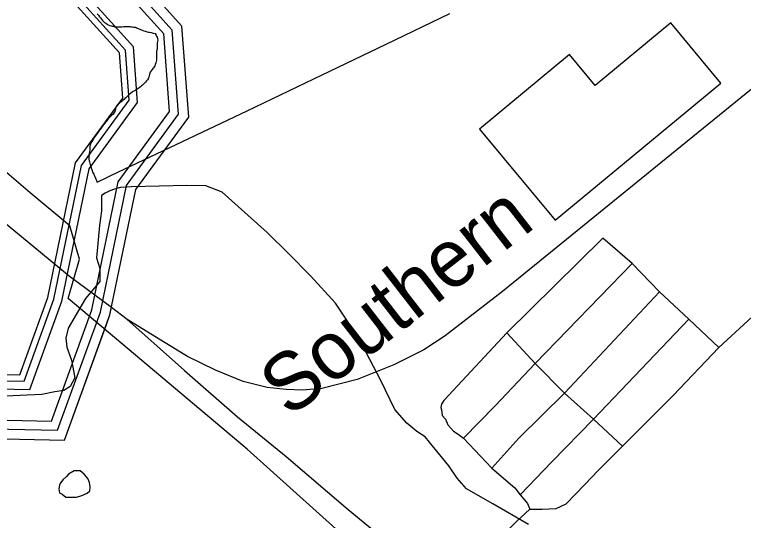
# Model space of a CAD drawing. Extents: x 2206922 to 2357709, y 510027 to 673830.
# Drawn here: x 2291895 to 2293789, y 594148 to 595463 of the extents above; entities that cross this region are included whole.
import ezdxf

# ---------------------------------------------------------------- set-up
doc = ezdxf.new("R2010")
doc.units = 0
for name, color, linetype in [('Exist Boundary Political City Limit New', 7, 'Continuous'), ('Exist Boundary Political Urban Extension UEB', 7, 'Continuous'), ('Exist Cultural Warehouse Building Footprint', 7, 'Continuous'), ('Exist Hydrographic Buffer Line', 7, 'Continuous'), ('Exist Hydrographic Misc Water Feature', 7, 'Continuous'), ('Exist Hydrographic River Shore', 7, 'Continuous'), ('Exist Railroad Mainline', 7, 'Continuous'), ('Exist Railroad Mainline Label', 7, 'Continuous'), ('Exist Road Non-System Type 51', 7, 'Continuous'), ('Map Preparation Boundary City Limit Buffer Line', 7, 'Continuous')]:
    doc.layers.add(name, color=color, linetype=linetype)

msp = doc.modelspace()

# ---------------------------------------------------------------- linework, layer by layer
at = {"layer": 'Exist Boundary Political City Limit New'}
for points in [[(2292203.8, 595263.4), (2292200.8, 595261.8), (2292197.2, 595259.2), (2292194.2, 595256.7), (2292192, 595254.6), (2292190, 595252.5), (2292187.8, 595250.4), (2292184.2, 595247), (2292182, 595244.9), (2292180, 595242.8), (2292177.8, 595240.8), (2292175, 595238.4), (2292172.2, 595236.3), (2292169.2, 595233.9), (2292166, 595231.4), (2292163, 595228.8), (2292160.8, 595226.8), (2292159.5, 595224.1), (2292158.5, 595221.4), (2292157.8, 595218.5), (2292157.2, 595216.4), (2292156.8, 595214.6), (2292156, 595211.8), (2292154.2, 595208.4), (2292151.2, 595204.7), (2292148.2, 595201.5), (2292145.5, 595199), (2292143, 595196.8), (2292140.5, 595194.2), (2292138.5, 595192), (2292136, 595188.9), (2292134, 595186.6), (2292131.8, 595183.9), (2292129.8, 595181.1), (2292127.2, 595177.9), (2292125.5, 595175.5), (2292123.8, 595173.1), (2292121.2, 595169.6), (2292117.8, 595165), (2292116, 595162.6), (2292114.2, 595160.2), (2292111.8, 595156.9), (2292109.8, 595154.1), (2292107.8, 595151.4), (2292104.8, 595147.2), (2292102.5, 595143.9), (2292099.8, 595139.9), (2292098.5, 595137.2), (2292096.5, 595133.7), (2292093, 595126.4), (2292091.8, 595123.7), (2292091.2, 595120.8), (2292091, 595117.8), (2292090.8, 595114.8), (2292090.5, 595111.4), (2292089.8, 595106.4), (2292089.2, 595102.6), (2292088.8, 595098.9), (2292088.5, 595094.9), (2292088.2, 595091.9), (2292088.2, 595087.1), (2292089, 595083.2), (2292089.8, 595080.2), (2292090.5, 595077.3), (2292091.8, 595073.6), (2292092.8, 595070.8), (2292093.8, 595067.9), (2292094.5, 595065), (2292095.5, 595062.2), (2292096.8, 595058.3), (2292098.2, 595054.1), (2292099.8, 595051.1), (2292101.2, 595048.4), (2292102.5, 595045.7), (2292104, 595042.1), (2292106, 595037.7), (2292109.8, 595027.9), (2292138.5, 595041.8), (2292147.5, 595046.1), (2292500, 595213.1), (2292694.8, 595306.7), (2292860.8, 595386.5), (2293026.5, 595466.3)], [(2292109.8, 595465.5), (2292113, 595461.7), (2292116, 595457.8), (2292118.2, 595454.5), (2292120.8, 595451.3), (2292123.5, 595447.7), (2292126.2, 595445.3), (2292129, 595443.1), (2292132.5, 595440.8), (2292135.8, 595438.4), (2292138.5, 595436.9), (2292143, 595435.2), (2292146, 595434.3), (2292148.8, 595433.5), (2292151.5, 595432.8), (2292155.8, 595431.8), (2292160.5, 595431.6), (2292164.5, 595431.6), (2292167.5, 595431.6), (2292170.5, 595431.6), (2292173.8, 595431.7), (2292178.5, 595431.9), (2292182.5, 595432), (2292186.5, 595432.2), (2292191.2, 595432.2), (2292194.5, 595432.1), (2292197.5, 595431.8), (2292200.5, 595431.4), (2292204.5, 595431), (2292209.2, 595430.2), (2292212, 595429.1), (2292214.8, 595427.9), (2292218, 595426.5), (2292221.2, 595425.1), (2292226.5, 595422.9), (2292231.5, 595421.2), (2292234.5, 595420.3), (2292237.2, 595419.4), (2292240.2, 595418.6), (2292243, 595417.8), (2292246, 595417.2), (2292250, 595416.4), (2292253, 595415.8), (2292255.8, 595415.2), (2292260.2, 595413.9), (2292263, 595410), (2292264, 595407.2), (2292265.5, 595404.5), (2292266.5, 595400.6), (2292267.2, 595397.1), (2292266.8, 595392.9), (2292266, 595388.9), (2292265.8, 595386.1), (2292265.8, 595379.6), (2292265.5, 595375.2), (2292265, 595371.2), (2292264.5, 595368.3), (2292264, 595365.3), (2292263.8, 595361.7), (2292264, 595357), (2292264, 595351.4), (2292264.2, 595344.9), (2292263.2, 595341), (2292262.2, 595337.7), (2292261, 595333.9), (2292259.5, 595330.2), (2292258.2, 595327.7), (2292256.2, 595325.3), (2292254.5, 595322.9), (2292252.8, 595320.5), (2292250.2, 595317.3), (2292247.8, 595313.4), (2292246, 595308.3), (2292245, 595304.5), (2292244, 595300.6), (2292242.5, 595296), (2292240.8, 595293.6), (2292238.2, 595290.7), (2292235.2, 595287.8), (2292232.5, 595284.8), (2292230.2, 595282.4), (2292227.8, 595279.8), (2292225.5, 595277.8), (2292222.5, 595275.2), (2292219.2, 595272.8), (2292216.8, 595270.8)], [(2292216.8, 595270.8), (2292212.8, 595268.3), (2292210, 595266.8), (2292207.5, 595265.4), (2292203.8, 595263.4)], [(2293805.2, 593280.1), (2293698.2, 593350.5), (2293557.5, 593448.6), (2293447.5, 593530.6), (2293354.8, 593600.6), (2293246, 593690.6), (2293217.2, 593714.6), (2293160.5, 593761.8), (2293145.8, 593774), (2293044.8, 593859.6), (2292951.2, 593937.9), (2292937, 593949.7), (2292738.5, 594118.9), (2292500, 594333.6), (2292035, 594725.7), (2292064.2, 594827.8), (2292038.8, 594914.3), (2291935.8, 595000), (2291905.5, 595026.1), (2291875, 595052.2)]]:
    msp.add_lwpolyline(points, dxfattribs=at)
at = {"layer": 'Exist Boundary Political Urban Extension UEB'}
for points in [[(2292133.8, 594657.5), (2292143, 594682.8), (2292146.9, 594701.5)], [(2290677.6, 593319.3), (2290611.1, 593720.3), (2290607.3, 593725.8), (2290647.6, 593693.6), (2290906.1, 593715.6), (2291035.7, 593867), (2291086, 594092.6), (2291201.1, 594167.7), (2291599.5, 594300.3), (2291612.2, 594429.9), (2291637, 594409.9), (2291790.8, 594362), (2292024.9, 594357.1), (2292133.8, 594657.5)]]:
    msp.add_lwpolyline(points, dxfattribs=at)
at = {"layer": 'Exist Cultural Warehouse Building Footprint'}
for p, q in [((2293600.3, 595441.6), (2293403.9, 595278.6)), ((2293729.9, 595285.4), (2293600.3, 595441.6)), ((2293336.8, 595359.4), (2293103.1, 595165.5)), ((2293403.9, 595278.6), (2293336.8, 595359.4)), ((2293299.8, 594928.5), (2293729.9, 595285.4)), ((2293103.1, 595165.5), (2293299.8, 594928.5))]:
    msp.add_line(p, q, dxfattribs=at)
at = {"layer": 'Exist Hydrographic Buffer Line'}
for points in [[(2291795, 594387.6), (2292007, 594383.2), (2292118.2, 594689.8), (2292186, 595019.3), (2292321.4, 595204.5), (2292305.2, 595422.7), (2292185, 595556.3), (2292196.3, 595868.6), (2292172, 596047.4), (2291947.2, 596356.2), (2291600, 596469.4)], [(2291798.7, 594410.6), (2291990.9, 594406.6), (2292095.9, 594696.1), (2292164.5, 595028.8), (2292297.8, 595211.3), (2292282.7, 595413.1), (2292161.6, 595547.8), (2292173.2, 595867.4), (2292150, 596038.5), (2291932.9, 596336.6), (2291563.5, 596457.1)], [(2291811.8, 594491), (2291934.8, 594488.5), (2292018.1, 594718.1), (2292089, 595062.3), (2292215.1, 595234.9), (2292204.3, 595379.6), (2292079.8, 595518.1), (2292092.3, 595863.4), (2292072.7, 596007.5), (2291883.1, 596268)], [(2291815.3, 594512.3), (2291920, 594510.1), (2291997.5, 594723.9), (2292069, 595071.1), (2292193.3, 595241.1), (2292183.6, 595370.8), (2292058.2, 595510.3), (2292070.9, 595862.4), (2292052.4, 595999.3), (2291869.9, 596249.9)]]:
    msp.add_lwpolyline(points, dxfattribs=at)
at = {"layer": 'Exist Hydrographic Misc Water Feature'}
for points in [[(2293230.5, 594138.1), (2293137.8, 594191.4), (2293069.6, 594230.5), (2293045.2, 594258.5), (2293023.2, 594290.2), (2292984.9, 594337.7), (2292962.3, 594365.5), (2292940.4, 594379.3), (2292914.3, 594401), (2292883.6, 594436.5), (2292846.9, 594512.2), (2292789.9, 594621.7), (2292763.8, 594661.3), (2292729.4, 594713.2), (2292664.4, 594784.6), (2292608, 594841.7), (2292551.4, 594897.3), (2292434.5, 595002.1), (2292392.5, 595017.8), (2292342.7, 595019.2), (2292198.9, 595015.7), (2292170.8, 595013.5), (2292154.8, 595009.4), (2292143.1, 595005.5), (2292131, 594999.2), (2292121.2, 594993.4)], [(2292121.2, 594993.4), (2292121.2, 594953.2), (2292115.9, 594915.1), (2292108.5, 594831), (2292116.7, 594803.4), (2292117.1, 594769.3), (2292103.4, 594753.2), (2292079.4, 594725.1), (2292034.5, 594648.3), (2292028.3, 594622.5), (2292030.8, 594598.6), (2292043.1, 594564.7), (2292051.5, 594518.8), (2292039.8, 594496.7), (2292023.6, 594486.5), (2292000, 594482.4), (2291965.8, 594475.8), (2291871.9, 594471.3)], [(2292070.3, 594213.1), (2292084.1, 594219.1), (2292090.6, 594225.4), (2292091.9, 594235.4), (2292090, 594247.4), (2292085.7, 594257.4), (2292075.9, 594269), (2292065.6, 594277), (2292058, 594277), (2292049.8, 594277), (2292035.7, 594268.6), (2292030.2, 594262.5), (2292021.9, 594254.8), (2292014.4, 594246.6), (2292011.9, 594240.5), (2292010.3, 594230.6), (2292012.5, 594220.5), (2292018.7, 594216.4), (2292028.3, 594208.8), (2292044.1, 594208.9), (2292056.4, 594209.1), (2292070.3, 594213.1)]]:
    msp.add_lwpolyline(points, dxfattribs=at)
at = {"layer": 'Exist Hydrographic River Shore'}
for points in [[(2291790.8, 594362), (2292024.9, 594357.1), (2292143, 594682.8), (2292210.1, 595008.6), (2292347.8, 595197), (2292330.2, 595433.3), (2292211.1, 595565.8), (2292222.1, 595869.8), (2292196.7, 596057.3), (2291963.1, 596378.1), (2291640.8, 596483.2)], [(2291817.9, 594528.4), (2291908.8, 594526.5), (2291982, 594728.3), (2292053.9, 595077.8), (2292176.8, 595245.8), (2292167.9, 595364.1), (2292041.8, 595504.4), (2292054.8, 595861.6), (2292036.9, 595993.1), (2291860, 596236.1)]]:
    msp.add_lwpolyline(points, dxfattribs=at)
at = {"layer": 'Exist Railroad Mainline'}
for points in [[(2294004.5, 595428), (2293934.2, 595371), (2293162.7, 594743.9), (2293013.8, 594628.6), (2292958.3, 594592.2), (2292880.5, 594553.3), (2292785, 594514.5), (2292693.3, 594491.6), (2292643.5, 594487.2), (2292601.3, 594488.8), (2292551.4, 594494.3), (2292489.2, 594509.7), (2292417, 594539), (2292344.7, 594574.2), (2292286.5, 594609.8), (2292191.8, 594668.5), (2292188, 594670.8)], [(2292188, 594670.8), (2292146.9, 594701.5), (2292036.9, 594783.4), (2291595.7, 595147)], [(2292188, 594670.8), (2292210.4, 594650.9), (2292337, 594538.2), (2292474.1, 594417.7), (2292601, 594314.9), (2292762.3, 594176.5), (2292923.3, 594044.1), (2293009.8, 593968.6), (2293029.2, 593951.7), (2293086.6, 593901.6), (2293205.5, 593800.8), (2293286, 593737.6), (2293453, 593615.2), (2293600, 593506.7), (2293755, 593392.2), (2293892, 593295.4), (2293956.2, 593250.2), (2294082.9, 593175.4), (2294195.5, 593112.5), (2294220, 593099.7), (2294293.7, 593061.2)]]:
    msp.add_lwpolyline(points, dxfattribs=at)
at = {"layer": 'Exist Road Non-System Type 51'}
for p, q in [((2293248, 594556.7), (2293499.6, 594816.6)), ((2293571.2, 594742.9), (2293499.6, 594816.6)), ((2293323.7, 594478.9), (2293571.2, 594742.9)), ((2293646.9, 594671.3), (2293571.2, 594742.9)), ((2293399.4, 594411.4), (2293646.9, 594671.3)), ((2293724.6, 594597.6), (2293646.9, 594671.3)), ((2293174.4, 594636.5), (2293248, 594556.7)), ((2293248, 594556.7), (2293323.7, 594478.9)), ((2293323.7, 594478.9), (2293399.4, 594411.4)), ((2293399.4, 594411.4), (2293475.1, 594341.8)), ((2293061.9, 594362.3), (2293135.5, 594284.5))]:
    msp.add_line(p, q, dxfattribs=at)
for points in [[(2293499.6, 594816.6), (2293423.9, 594882.1), (2293174.4, 594636.5)], [(2293724.6, 594597.6), (2293800.3, 594667.2), (2293847.3, 594710.2), (2293896.4, 594765.5), (2293957.8, 594812.5), (2293980.3, 594837.4)], [(2293174.4, 594636.5), (2293023, 594472.8), (2293010.7, 594460.5), (2293004.6, 594450.3), (2293002.5, 594442.1), (2293004.6, 594435.9), (2293006.6, 594421.6), (2293014.8, 594411.4), (2293021, 594397.1), (2293035.3, 594380.7), (2293047.5, 594372.5), (2293061.9, 594362.3)], [(2293475.1, 594341.8), (2293606, 594472.8), (2293724.6, 594597.6)], [(2293061.9, 594362.3), (2293143.7, 594446.2), (2293248, 594556.7)], [(2293323.7, 594478.9), (2293205, 594362.3), (2293135.5, 594284.5)], [(2293209.1, 594214.9), (2293291, 594300.9), (2293399.4, 594411.4)], [(2293233.7, 594178.1), (2293265.7, 594178.1), (2293302.6, 594179.4), (2293328.5, 594191.7), (2293376.9, 594241.5), (2293411.6, 594278.4), (2293466.9, 594333.6), (2293475.1, 594341.8)], [(2293135.5, 594284.5), (2293194.8, 594233.3), (2293209.1, 594214.9)], [(2293209.1, 594214.9), (2293227.6, 594192.4), (2293233.7, 594178.1)], [(2293163.5, 594111.2), (2293198.9, 594145.3), (2293233.7, 594178.1)]]:
    msp.add_lwpolyline(points, dxfattribs=at)
at = {"layer": 'Map Preparation Boundary City Limit Buffer Line'}
for points in [[(2292203.8, 595263.4), (2292200.8, 595261.8), (2292197.2, 595259.2), (2292194.2, 595256.7), (2292192, 595254.6), (2292190, 595252.5), (2292187.8, 595250.4), (2292184.2, 595247), (2292182, 595244.9), (2292180, 595242.8), (2292177.8, 595240.8), (2292175, 595238.4), (2292172.2, 595236.3), (2292169.2, 595233.9), (2292166, 595231.4), (2292163, 595228.8), (2292160.8, 595226.8), (2292159.5, 595224.1), (2292158.5, 595221.4), (2292157.8, 595218.5), (2292157.2, 595216.4), (2292156.8, 595214.6), (2292156, 595211.8), (2292154.2, 595208.4), (2292151.2, 595204.7), (2292148.2, 595201.5), (2292145.5, 595199), (2292143, 595196.8), (2292140.5, 595194.2), (2292138.5, 595192), (2292136, 595188.9), (2292134, 595186.6), (2292131.8, 595183.9), (2292129.8, 595181.1), (2292127.2, 595177.9), (2292125.5, 595175.5), (2292123.8, 595173.1), (2292121.2, 595169.6), (2292117.8, 595165), (2292116, 595162.6), (2292114.2, 595160.2), (2292111.8, 595156.9), (2292109.8, 595154.1), (2292107.8, 595151.4), (2292104.8, 595147.2), (2292102.5, 595143.9), (2292099.8, 595139.9), (2292098.5, 595137.2), (2292096.5, 595133.7), (2292093, 595126.4), (2292091.8, 595123.7), (2292091.2, 595120.8), (2292091, 595117.8), (2292090.8, 595114.8), (2292090.5, 595111.4), (2292089.8, 595106.4), (2292089.2, 595102.6), (2292088.8, 595098.9), (2292088.5, 595094.9), (2292088.2, 595091.9), (2292088.2, 595087.1), (2292089, 595083.2), (2292089.8, 595080.2), (2292090.5, 595077.3), (2292091.8, 595073.6), (2292092.8, 595070.8), (2292093.8, 595067.9), (2292094.5, 595065), (2292095.5, 595062.2), (2292096.8, 595058.3), (2292098.2, 595054.1), (2292099.8, 595051.1), (2292101.2, 595048.4), (2292102.5, 595045.7), (2292104, 595042.1), (2292106, 595037.7), (2292109.8, 595027.9), (2292138.5, 595041.8), (2292147.5, 595046.1), (2292500, 595213.1), (2292694.8, 595306.7), (2292860.8, 595386.5), (2293026.5, 595466.3)], [(2292109.8, 595465.5), (2292113, 595461.7), (2292116, 595457.8), (2292118.2, 595454.5), (2292120.8, 595451.3), (2292123.5, 595447.7), (2292126.2, 595445.3), (2292129, 595443.1), (2292132.5, 595440.8), (2292135.8, 595438.4), (2292138.5, 595436.9), (2292143, 595435.2), (2292146, 595434.3), (2292148.8, 595433.5), (2292151.5, 595432.8), (2292155.8, 595431.8), (2292160.5, 595431.6), (2292164.5, 595431.6), (2292167.5, 595431.6), (2292170.5, 595431.6), (2292173.8, 595431.7), (2292178.5, 595431.9), (2292182.5, 595432), (2292186.5, 595432.2), (2292191.2, 595432.2), (2292194.5, 595432.1), (2292197.5, 595431.8), (2292200.5, 595431.4), (2292204.5, 595431), (2292209.2, 595430.2), (2292212, 595429.1), (2292214.8, 595427.9), (2292218, 595426.5), (2292221.2, 595425.1), (2292226.5, 595422.9), (2292231.5, 595421.2), (2292234.5, 595420.3), (2292237.2, 595419.4), (2292240.2, 595418.6), (2292243, 595417.8), (2292246, 595417.2), (2292250, 595416.4), (2292253, 595415.8), (2292255.8, 595415.2), (2292260.2, 595413.9), (2292263, 595410), (2292264, 595407.2), (2292265.5, 595404.5), (2292266.5, 595400.6), (2292267.2, 595397.1), (2292266.8, 595392.9), (2292266, 595388.9), (2292265.8, 595386.1), (2292265.8, 595379.6), (2292265.5, 595375.2), (2292265, 595371.2), (2292264.5, 595368.3), (2292264, 595365.3), (2292263.8, 595361.7), (2292264, 595357), (2292264, 595351.4), (2292264.2, 595344.9), (2292263.2, 595341), (2292262.2, 595337.7), (2292261, 595333.9), (2292259.5, 595330.2), (2292258.2, 595327.7), (2292256.2, 595325.3), (2292254.5, 595322.9), (2292252.8, 595320.5), (2292250.2, 595317.3), (2292247.8, 595313.4), (2292246, 595308.3), (2292245, 595304.5), (2292244, 595300.6), (2292242.5, 595296), (2292240.8, 595293.6), (2292238.2, 595290.7), (2292235.2, 595287.8), (2292232.5, 595284.8), (2292230.2, 595282.4), (2292227.8, 595279.8), (2292225.5, 595277.8), (2292222.5, 595275.2), (2292219.2, 595272.8), (2292216.8, 595270.8)], [(2292216.8, 595270.8), (2292212.8, 595268.3), (2292210, 595266.8), (2292207.5, 595265.4), (2292203.8, 595263.4)], [(2293805.2, 593280.1), (2293698.2, 593350.5), (2293557.5, 593448.6), (2293447.5, 593530.6), (2293354.8, 593600.6), (2293246, 593690.6), (2293217.2, 593714.6), (2293160.5, 593761.8), (2293145.8, 593774), (2293044.8, 593859.6), (2292951.2, 593937.9), (2292937, 593949.7), (2292738.5, 594118.9), (2292500, 594333.6), (2292035, 594725.7), (2292064.2, 594827.8), (2292038.8, 594914.3), (2291935.8, 595000), (2291905.5, 595026.1), (2291875, 595052.2)]]:
    msp.add_lwpolyline(points, dxfattribs=at)

# ---------------------------------------------------------------- texts
at = {"layer": 'Exist Railroad Mainline Label'}
msp.add_text('Southern', height=150, rotation=37.8232, dxfattribs=at).set_placement((2292608.9, 594413.1))

doc.saveas('drawing.dxf')
